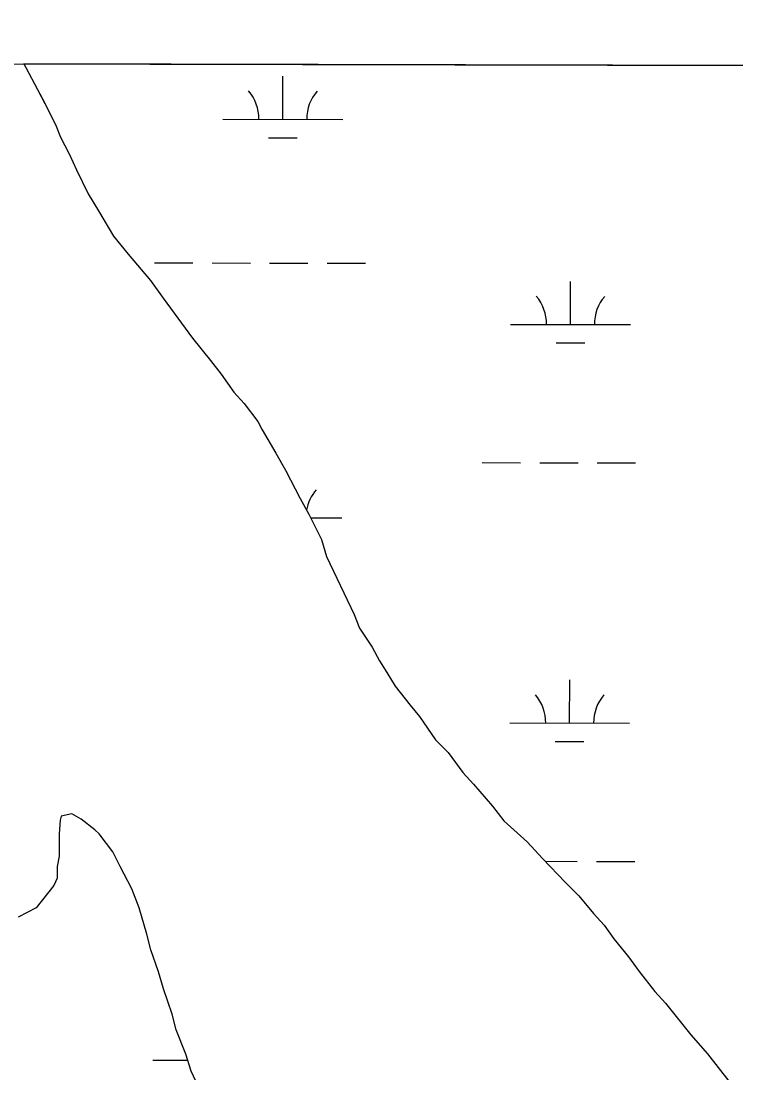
# Model space of a CAD drawing. Extents: x 3187622 to 3225504, y 800805 to 826213.
# Drawn here: x 3209394 to 3209991, y 823556 to 824434 of the extents above; entities that cross this region are included whole.
import ezdxf

# ---------------------------------------------------------------- set-up
doc = ezdxf.new("R2010")
doc.units = 0
for name, color, linetype in [('V-GRID-FRAM', 7, 'Continuous'), ('V-SITE-VEGE', 7, 'Continuous'), ('V-WETL-SWMP', 7, 'Continuous')]:
    doc.layers.add(name, color=color, linetype=linetype)

msp = doc.modelspace()

# ---------------------------------------------------------------- linework, layer by layer
at = {"layer": 'V-GRID-FRAM'}
msp.add_lwpolyline([(3191838.83, 824434.07), (3223248.62, 824370.11), (3223219.52, 806183.49), (3191793.86, 806247.48), (3191838.83, 824434.07)], dxfattribs=at)
at = {"layer": 'V-SITE-VEGE'}
for p, q in [((3210139.17, 824396.81), (3209396.87, 824398.32)), ((3209396.87, 824398.32), (3209398.39, 824395.3)), ((3209398.39, 824395.3), (3209408.08, 824376.83)), ((3209408.08, 824376.83), (3209414.25, 824365.4)), ((3209414.25, 824365.4), (3209423.06, 824347.81)), ((3209423.06, 824347.81), (3209427.47, 824337.25)), ((3209427.47, 824337.25), (3209434.52, 824323.18)), ((3209434.52, 824323.18), (3209440.7, 824309.98)), ((3209440.7, 824309.98), (3209450.39, 824289.75)), ((3209450.39, 824289.75), (3209459.21, 824275.68)), ((3209459.21, 824275.68), (3209471.54, 824254.57)), ((3209471.54, 824254.57), (3209483.88, 824239.62)), ((3209483.88, 824239.62), (3209502.37, 824217.64)), ((3209502.37, 824217.64), (3209512.95, 824202.69)), ((3209512.95, 824202.69), (3209537.61, 824169.28)), ((3209537.61, 824169.28), (3209552.59, 824150.81)), ((3209552.59, 824150.81), (3209561.4, 824139.38)), ((3209561.4, 824139.38), (3209571.97, 824124.43)), ((3209571.97, 824124.43), (3209580.78, 824114.76)), ((3209580.78, 824114.76), (3209592.23, 824099.81)), ((3209592.23, 824099.81), (3209595.75, 824092.77)), ((3209595.75, 824092.77), (3209607.21, 824073.42)), ((3209607.21, 824073.42), (3209615.14, 824059.35)), ((3209615.14, 824059.35), (3209627.48, 824035.61)), ((3209627.48, 824035.61), (3209634.53, 824022.41)), ((3209634.53, 824022.41), (3209645.11, 824001.3)), ((3209645.11, 824001.3), (3209649.52, 823987.23)), ((3209649.52, 823987.23), (3209672.44, 823938.85)), ((3209672.44, 823938.85), (3209676.85, 823927.42)), ((3209676.85, 823927.42), (3209687.43, 823911.58)), ((3209687.43, 823911.58), (3209693.6, 823900.15)), ((3209693.6, 823900.15), (3209699.76, 823890.48)), ((3209699.76, 823890.48), (3209706.81, 823879.04)), ((3209706.81, 823879.04), (3209719.15, 823863.22)), ((3209719.15, 823863.22), (3209727.07, 823853.55)), ((3209727.07, 823853.55), (3209740.29, 823834.2)), ((3209740.29, 823834.2), (3209750.86, 823823.65)), ((3209750.86, 823823.65), (3209763.19, 823806.94)), ((3209763.19, 823806.94), (3209772, 823797.27)), ((3209772, 823797.27), (3209787.86, 823778.81)), ((3209787.86, 823778.81), (3209797.54, 823766.49)), ((3209427.09, 823767.05), (3209426.22, 823755.61)), ((3209427.97, 823770.57), (3209427.09, 823767.05)), ((3209436.77, 823772.34), (3209427.97, 823770.57)), ((3209444.69, 823767.94), (3209436.77, 823772.34)), ((3209456.14, 823759.15), (3209444.69, 823767.94)), ((3209797.54, 823766.49), (3209816.92, 823748.91)), ((3209426.22, 823755.61), (3209426.24, 823737.13)), ((3209459.66, 823755.64), (3209456.14, 823759.15)), ((3209471.11, 823740.69), (3209459.66, 823755.64)), ((3209816.92, 823748.91), (3209830.13, 823734.84)), ((3209477.28, 823728.38), (3209471.11, 823740.69)), ((3209426.24, 823737.13), (3209424.48, 823728.33)), ((3209830.13, 823734.84), (3209848.63, 823715.5)), ((3209424.48, 823728.33), (3209424.49, 823718.65)), ((3209486.98, 823709.91), (3209477.28, 823728.38)), ((3209421.86, 823712.49), (3209406.92, 823694)), ((3209424.49, 823718.65), (3209421.86, 823712.49)), ((3209848.63, 823715.5), (3209860.07, 823704.07)), ((3209493.15, 823694.07), (3209486.98, 823709.91)), ((3209860.07, 823704.07), (3209872.41, 823689.12)), ((3209406.92, 823694), (3209391.96, 823686.07)), ((3209499.33, 823672.08), (3209493.15, 823694.07)), ((3209872.41, 823689.12), (3209881.22, 823679.45)), ((3209881.22, 823679.45), (3209889.14, 823668.02)), ((3209502.86, 823658.88), (3209499.33, 823672.08)), ((3209889.14, 823668.02), (3209901.48, 823653.07)), ((3209509.04, 823640.41), (3209502.86, 823658.88)), ((3209901.48, 823653.07), (3209910.29, 823640.76)), ((3209513.45, 823626.33), (3209509.04, 823640.41)), ((3209910.29, 823640.76), (3209923.5, 823624.05)), ((3209520.51, 823605.22), (3209513.45, 823626.33)), ((3209923.5, 823624.05), (3209932.31, 823614.38)), ((3209932.31, 823614.38), (3209940.24, 823604.71)), ((3209524.04, 823592.03), (3209520.51, 823605.22)), ((3209940.24, 823604.71), (3209953.45, 823588)), ((3209531.98, 823571.8), (3209524.04, 823592.03)), ((3209953.45, 823588), (3209967.54, 823572.17)), ((3209536.39, 823557.72), (3209531.98, 823571.8)), ((3209967.54, 823572.17), (3209985.16, 823549.31)), ((3209544.32, 823541.01), (3209536.39, 823557.72))]:
    msp.add_line(p, q, dxfattribs=at)
at = {"layer": 'V-WETL-SWMP'}
for p, q in [((3210139.17, 824396.81), (3209396.87, 824398.32)), ((3209396.87, 824398.32), (3209398.39, 824395.3)), ((3209398.39, 824395.3), (3209408.08, 824376.83)), ((3209612.93, 824352.13), (3209613.01, 824388.13)), ((3209408.08, 824376.83), (3209414.25, 824365.39)), ((3209414.25, 824365.39), (3209423.07, 824347.8)), ((3209423.07, 824347.8), (3209427.47, 824337.25)), ((3209562.93, 824352.23), (3209662.93, 824352.03)), ((3209427.47, 824337.25), (3209434.53, 824323.17)), ((3209600.9, 824336.72), (3209624.9, 824336.67)), ((3209434.53, 824323.17), (3209440.7, 824309.98)), ((3209440.7, 824309.98), (3209450.39, 824289.75)), ((3209450.39, 824289.75), (3209459.21, 824275.68)), ((3209459.21, 824275.68), (3209471.54, 824254.57)), ((3209471.54, 824254.57), (3209483.88, 824239.62)), ((3209483.88, 824239.62), (3209502.37, 824217.64)), ((3209505.84, 824232.28), (3209537.84, 824232.21)), ((3209553.84, 824232.18), (3209585.84, 824232.11)), ((3209601.84, 824232.08), (3209633.84, 824232.02)), ((3209649.84, 824231.98), (3209681.84, 824231.92)), ((3209502.37, 824217.64), (3209512.95, 824202.69)), ((3209853.06, 824180.83), (3209853.13, 824216.83)), ((3209512.95, 824202.69), (3209537.61, 824169.27)), ((3209803.06, 824180.93), (3209903.06, 824180.73)), ((3209537.61, 824169.27), (3209552.59, 824150.81)), ((3209841.02, 824165.42), (3209865.02, 824165.37)), ((3209552.59, 824150.81), (3209561.4, 824139.38)), ((3209561.4, 824139.38), (3209571.97, 824124.43)), ((3209571.97, 824124.43), (3209580.78, 824114.76)), ((3209580.78, 824114.76), (3209592.23, 824099.81)), ((3209592.23, 824099.81), (3209595.76, 824092.77)), ((3209595.76, 824092.77), (3209607.21, 824073.42)), ((3209607.21, 824073.42), (3209615.14, 824059.35)), ((3209779.41, 824065.55), (3209811.41, 824065.48)), ((3209827.41, 824065.45), (3209859.41, 824065.38)), ((3209875.41, 824065.35), (3209907.41, 824065.28)), ((3209615.14, 824059.35), (3209627.48, 824035.6)), ((3209627.48, 824035.6), (3209634.53, 824022.41)), ((3209634.53, 824022.41), (3209645.11, 824001.3)), ((3209636.04, 824019.41), (3209662.25, 824019.35)), ((3209645.11, 824001.3), (3209649.52, 823987.23)), ((3209649.52, 823987.23), (3209672.44, 823938.85)), ((3209672.44, 823938.85), (3209676.85, 823927.41)), ((3209676.85, 823927.41), (3209687.43, 823911.58)), ((3209687.43, 823911.58), (3209693.6, 823900.15)), ((3209693.6, 823900.15), (3209699.76, 823890.48)), ((3209699.76, 823890.48), (3209706.81, 823879.04)), ((3209706.81, 823879.04), (3209719.15, 823863.21)), ((3209852.38, 823848.15), (3209852.45, 823884.15)), ((3209719.15, 823863.21), (3209727.07, 823853.54)), ((3209727.07, 823853.54), (3209740.29, 823834.2)), ((3209802.38, 823848.26), (3209902.38, 823848.05)), ((3209740.29, 823834.2), (3209750.86, 823823.65)), ((3209840.35, 823832.75), (3209864.35, 823832.7)), ((3209750.86, 823823.65), (3209763.19, 823806.94)), ((3209763.19, 823806.94), (3209772, 823797.27)), ((3209772, 823797.27), (3209787.86, 823778.8)), ((3209787.86, 823778.8), (3209797.55, 823766.49)), ((3209427.09, 823767.05), (3209426.22, 823755.61)), ((3209427.97, 823770.57), (3209427.09, 823767.05)), ((3209436.77, 823772.34), (3209427.97, 823770.57)), ((3209444.69, 823767.94), (3209436.77, 823772.34)), ((3209456.14, 823759.15), (3209444.69, 823767.94)), ((3209797.55, 823766.49), (3209816.92, 823748.91)), ((3209426.22, 823755.61), (3209426.24, 823737.13)), ((3209459.66, 823755.64), (3209456.14, 823759.15)), ((3209471.11, 823740.69), (3209459.66, 823755.64)), ((3209816.92, 823748.91), (3209830.13, 823734.84)), ((3209477.28, 823728.37), (3209471.11, 823740.69)), ((3209426.24, 823737.13), (3209424.49, 823728.33)), ((3209830.13, 823734.84), (3209848.63, 823715.5)), ((3209832.12, 823732.76), (3209858.73, 823732.71)), ((3209874.73, 823732.68), (3209906.73, 823732.61)), ((3209424.49, 823728.33), (3209424.49, 823718.65)), ((3209486.98, 823709.9), (3209477.28, 823728.37)), ((3209421.86, 823712.49), (3209406.92, 823693.99)), ((3209424.49, 823718.65), (3209421.86, 823712.49)), ((3209848.63, 823715.5), (3209860.08, 823704.07)), ((3209493.15, 823694.07), (3209486.98, 823709.9)), ((3209860.08, 823704.07), (3209872.41, 823689.12)), ((3209406.92, 823693.99), (3209391.96, 823686.06)), ((3209499.33, 823672.08), (3209493.15, 823694.07)), ((3209872.41, 823689.12), (3209881.22, 823679.45)), ((3209881.22, 823679.45), (3209889.14, 823668.02)), ((3209502.86, 823658.88), (3209499.33, 823672.08)), ((3209889.14, 823668.02), (3209901.48, 823653.07)), ((3209509.04, 823640.41), (3209502.86, 823658.88)), ((3209901.48, 823653.07), (3209910.29, 823640.76)), ((3209513.45, 823626.33), (3209509.04, 823640.41)), ((3209910.29, 823640.76), (3209923.5, 823624.05)), ((3209520.51, 823605.22), (3209513.45, 823626.33)), ((3209923.5, 823624.05), (3209932.31, 823614.38)), ((3209932.31, 823614.38), (3209940.24, 823604.71)), ((3209524.04, 823592.03), (3209520.51, 823605.22)), ((3209940.24, 823604.71), (3209953.45, 823588)), ((3209531.97, 823571.79), (3209524.04, 823592.03)), ((3209953.45, 823588), (3209967.54, 823572.17)), ((3209536.39, 823557.72), (3209531.97, 823571.79)), ((3209967.54, 823572.17), (3209985.16, 823549.31)), ((3209504.49, 823566.93), (3209533.52, 823566.87)), ((3209544.32, 823541.01), (3209536.39, 823557.72))]:
    msp.add_line(p, q, dxfattribs=at)
for centre, start, end in [((3209557.69, 824352.72), 359.11148, 40.65514), ((3209668.18, 824352.49), 139.11148, 180.65514), ((3209797.81, 824181.41), 359.11148, 40.65514), ((3209908.3, 824181.19), 139.11148, 180.65514), ((3209667.5, 824019.82), 139.11148, 170.3251), ((3209797.14, 823848.74), 359.11148, 40.65514), ((3209907.62, 823848.52), 139.11148, 180.65514)]:
    msp.add_arc(centre, 35.25, start, end, dxfattribs=at)

doc.saveas('drawing.dxf')
